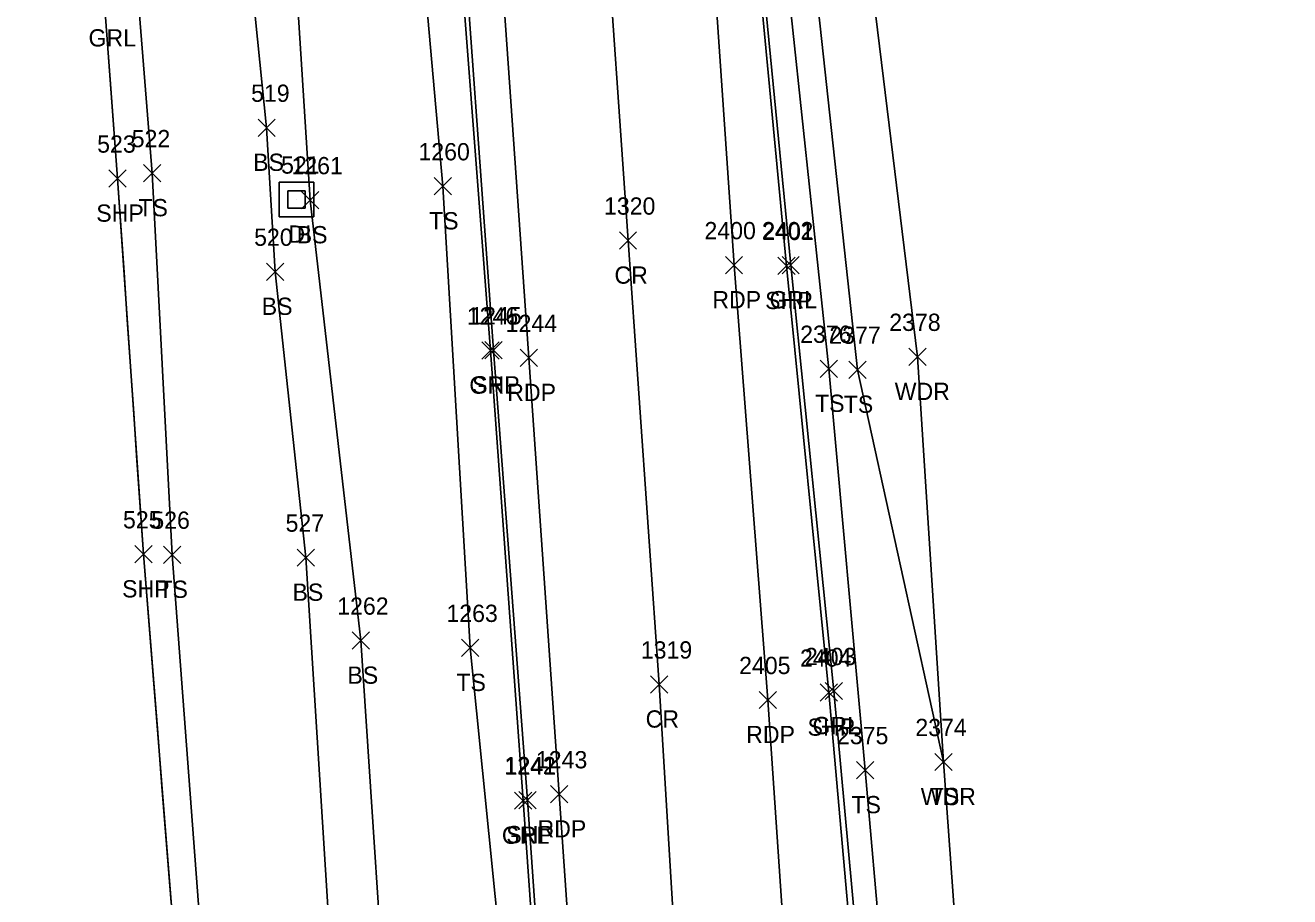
# Model space of a CAD drawing. Extents: x 1650221 to 1650634, y 244606 to 249996.
# Drawn here: x 1650231.8 to 1650378.2, y 247044.4 to 247145.3 of the extents above; entities that cross this region are included whole.
import ezdxf

# ---------------------------------------------------------------- set-up
doc = ezdxf.new("R2010")
doc.units = 0
for name, color, linetype in [('D_A', 7, 'Continuous'), ('D_I', 7, 'Continuous'), ('DS', 7, 'Continuous'), ('L_A', 7, 'Continuous'), ('L_I', 7, 'Continuous'), ('L_TIC', 7, 'Continuous'), ('LAWA', 7, 'Continuous'), ('LELB', 7, 'Continuous'), ('LSOGP', 7, 'Continuous'), ('P_A', 7, 'Continuous'), ('P_I', 7, 'Continuous'), ('P_TIC', 7, 'Continuous'), ('PET', 7, 'Continuous'), ('PRC', 7, 'Continuous'), ('PSP', 7, 'Continuous'), ('R_A', 7, 'Continuous'), ('R_I', 7, 'Continuous'), ('R_TIC', 7, 'Continuous'), ('RGR', 7, 'Continuous')]:
    doc.layers.add(name, color=color, linetype=linetype)

msp = doc.modelspace()

# ---------------------------------------------------------------- linework, layer by layer
at = {"layer": 'DS'}
for p, q in [((1650261.23, 247127.11), (1650265.23, 247127.11)), ((1650261.23, 247123.11), (1650261.23, 247127.11)), ((1650265.23, 247127.11), (1650265.23, 247123.11)), ((1650262.23, 247124.11), (1650262.23, 247126.11)), ((1650262.23, 247126.11), (1650264.23, 247126.11)), ((1650263.24, 247125.11), (1650263.24, 247125.11)), ((1650263.24, 247125.11), (1650263.24, 247125.11)), ((1650264.23, 247126.11), (1650264.23, 247124.11)), ((1650264.23, 247124.11), (1650262.23, 247124.11)), ((1650265.23, 247123.11), (1650261.23, 247123.11))]:
    msp.add_line(p, q, dxfattribs=at)
at = {"layer": 'L_TIC'}
for points in [[(1650258.77, 247132.43), (1650260.77, 247134.43)], [(1650260.77, 247132.43), (1650258.77, 247134.43)], [(1650245.51, 247127.17), (1650247.51, 247129.17)], [(1650247.51, 247127.17), (1650245.51, 247129.17)], [(1650279.16, 247125.65), (1650281.16, 247127.65)], [(1650281.16, 247125.65), (1650279.16, 247127.65)], [(1650263.81, 247124.04), (1650265.81, 247126.04)], [(1650265.81, 247124.04), (1650263.81, 247126.04)], [(1650259.76, 247115.75), (1650261.76, 247117.75)], [(1650261.76, 247115.75), (1650259.76, 247117.75)], [(1650334.1, 247105.89), (1650336.1, 247107.89)], [(1650336.1, 247105.89), (1650334.1, 247107.89)], [(1650323.85, 247104.51), (1650325.85, 247106.51)], [(1650325.85, 247104.51), (1650323.85, 247106.51)], [(1650327.16, 247104.4), (1650329.16, 247106.4)], [(1650329.16, 247104.4), (1650327.16, 247106.4)], [(1650247.83, 247082.97), (1650249.83, 247084.97)], [(1650249.83, 247082.97), (1650247.83, 247084.97)], [(1650263.32, 247082.63), (1650265.32, 247084.63)], [(1650265.32, 247082.63), (1650263.32, 247084.63)], [(1650269.68, 247073.02), (1650271.68, 247075.02)], [(1650271.68, 247073.02), (1650269.68, 247075.02)], [(1650282.32, 247072.18), (1650284.32, 247074.18)], [(1650284.32, 247072.18), (1650282.32, 247074.18)], [(1650337.12, 247058.96), (1650339.12, 247060.96)], [(1650339.12, 247058.96), (1650337.12, 247060.96)], [(1650337.12, 247058.96), (1650339.12, 247060.96)], [(1650339.12, 247058.96), (1650337.12, 247060.96)], [(1650328.05, 247058.02), (1650330.05, 247060.02)], [(1650330.05, 247058.02), (1650328.05, 247060.02)]]:
    msp.add_lwpolyline(points, dxfattribs=at)
at = {"layer": 'LAWA'}
msp.add_lwpolyline([(1650378.2, 246794.91), (1650374.9, 246794.97), (1650368.73, 246802.01), (1650359.68, 246824.66), (1650349.32, 246871.74), (1650348.02, 246917.21), (1650345.5, 246965.53), (1650341.28, 247016.15), (1650338.12, 247059.96), (1650335.1, 247106.89), (1650329.41, 247153.66), (1650323.25, 247198.71), (1650318.64, 247242.09)], dxfattribs=at)
at = {"layer": 'LELB'}
for points in [[(1650338.12, 247059.96), (1650328.16, 247105.4), (1650322.86, 247154.1), (1650318.55, 247197.99), (1650312.67, 247244.86), (1650310.27, 247244.37)], [(1650352.21, 246793.58), (1650347.7, 246827.18), (1650344.12, 246870.96), (1650340.96, 246916.6), (1650336.85, 246965.3), (1650332.82, 247015.91), (1650329.05, 247059.02), (1650324.85, 247105.51), (1650319.65, 247154.56), (1650316.08, 247197.42), (1650310.27, 247244.37)], [(1650242.27, 247235.36), (1650241.91, 247206.66), (1650243.27, 247168.76), (1650246.51, 247128.17), (1650248.83, 247083.97), (1650252.85, 247030.65), (1650256.86, 246977.49), (1650260.95, 246918.52), (1650265.57, 246863.83), (1650269.89, 246812.16), (1650273.23, 246757.17), (1650276.03, 246723.56), (1650279.21, 246672.89), (1650281.34, 246632.54), (1650285.04, 246583.81), (1650287.41, 246538.25), (1650291.5, 246485.31), (1650295.53, 246435.79), (1650299.48, 246380.33), (1650302.27, 246339.43), (1650306.13, 246294.16), (1650309.79, 246242.03)], [(1650273.32, 247234.99), (1650275.56, 247178.37), (1650280.16, 247126.65), (1650283.32, 247073.18), (1650288.39, 247022.86), (1650291, 246971.3), (1650295.86, 246921.31), (1650299.12, 246867.86), (1650302.48, 246825.54), (1650302.49, 246790.4)], [(1650254.94, 247226.35), (1650251.19, 247207.91), (1650256.12, 247169.21), (1650259.77, 247133.43), (1650260.76, 247116.75), (1650264.32, 247083.63), (1650267.53, 247032.12), (1650271.47, 246976.78), (1650276.33, 246918.79), (1650279.06, 246862.8), (1650283.73, 246813.9), (1650289.01, 246756.82), (1650289.41, 246725.67), (1650289.28, 246672.86), (1650289.57, 246632.6), (1650292.55, 246585.88), (1650294.65, 246538.84), (1650297.54, 246482.61), (1650299.6, 246436.73), (1650304.05, 246378.94), (1650306.26, 246339.81), (1650313.05, 246293.73), (1650316.43, 246243)], [(1650258.46, 247225.14), (1650261.39, 247178.96), (1650264.81, 247125.04), (1650270.68, 247074.02), (1650274.2, 247020.9), (1650277.12, 246971.1), (1650282.14, 246919.24), (1650285.26, 246868.32), (1650288.53, 246824.34), (1650289.93, 246790.87)]]:
    msp.add_lwpolyline(points, dxfattribs=at)
at = {"layer": 'LSOGP'}
for points in [[(1650341.28, 247016.15), (1650338.12, 247059.96), (1650335.1, 247106.89), (1650329.41, 247153.66)], [(1650240.96, 247148.37), (1650241.35, 247143.16), (1650241.73, 247137.96), (1650242.12, 247132.75), (1650242.51, 247127.54), (1650242.89, 247122.1), (1650243.26, 247116.66), (1650243.63, 247111.22), (1650244.01, 247105.78), (1650244.38, 247100.34), (1650244.75, 247094.9), (1650245.13, 247089.46), (1650245.5, 247084.02), (1650246.04, 247077.3), (1650246.58, 247070.57), (1650247.12, 247063.85), (1650247.65, 247057.12), (1650248.19, 247050.39), (1650248.73, 247043.67)]]:
    msp.add_lwpolyline(points, dxfattribs=at)
at = {"layer": 'P_TIC'}
for points in [[(1650241.51, 247126.54), (1650243.51, 247128.54)], [(1650243.51, 247126.54), (1650241.51, 247128.54)], [(1650300.6, 247119.36), (1650302.6, 247121.36)], [(1650302.6, 247119.36), (1650300.6, 247121.36)], [(1650312.87, 247116.51), (1650314.87, 247118.51)], [(1650314.87, 247116.51), (1650312.87, 247118.51)], [(1650318.94, 247116.42), (1650320.94, 247118.42)], [(1650320.94, 247116.42), (1650318.94, 247118.42)], [(1650285.03, 247106.65), (1650287.03, 247108.65)], [(1650287.03, 247106.65), (1650285.03, 247108.65)], [(1650289.13, 247105.77), (1650291.13, 247107.77)], [(1650291.13, 247105.77), (1650289.13, 247107.77)], [(1650244.5, 247083.02), (1650246.5, 247085.02)], [(1650246.5, 247083.02), (1650244.5, 247085.02)], [(1650304.21, 247067.94), (1650306.21, 247069.94)], [(1650306.21, 247067.94), (1650304.21, 247069.94)], [(1650316.79, 247066.14), (1650318.79, 247068.14)], [(1650318.79, 247066.14), (1650316.79, 247068.14)], [(1650323.85, 247067), (1650325.85, 247069)], [(1650325.85, 247067), (1650323.85, 247069)], [(1650288.97, 247054.55), (1650290.97, 247056.55)], [(1650290.97, 247054.55), (1650288.97, 247056.55)], [(1650292.63, 247055.22), (1650294.63, 247057.22)], [(1650294.63, 247055.22), (1650292.63, 247057.22)]]:
    msp.add_lwpolyline(points, dxfattribs=at)
at = {"layer": 'PET'}
for points in [[(1650303.59, 247255.04), (1650306.81, 247216.14), (1650310.51, 247167.04), (1650313.87, 247117.51), (1650317.79, 247067.14), (1650321.46, 247013.25), (1650325.74, 246955.86), (1650329.2, 246907.19), (1650332.99, 246853.31), (1650336.64, 246798.8), (1650340.79, 246743.67), (1650343.55, 246701.32), (1650346.09, 246667.41)], [(1650353.63, 246221.52), (1650350.67, 246260.72), (1650347.78, 246301.59), (1650344.6, 246348.96), (1650342.99, 246369.43), (1650339.44, 246417.63), (1650336.53, 246459.1), (1650332.81, 246507), (1650329.1, 246556.8), (1650325.84, 246602.52), (1650321.75, 246661.01), (1650317.87, 246717.27), (1650314.55, 246761.47), (1650311.27, 246802.48), (1650308.51, 246843.59), (1650304.95, 246897.23), (1650300.96, 246950.35), (1650297.4, 247001.83), (1650293.63, 247056.22), (1650290.13, 247106.77), (1650285.97, 247166.23), (1650282.75, 247212.34), (1650279.98, 247248.95)]]:
    msp.add_lwpolyline(points, dxfattribs=at)
at = {"layer": 'PRC'}
msp.add_lwpolyline([(1650365.1, 246222.23), (1650362.04, 246265.67), (1650358.21, 246317.53), (1650354.88, 246368.98), (1650350.4, 246428.86), (1650346.57, 246483.13), (1650341.97, 246537.02), (1650338.57, 246591.04), (1650334.55, 246647.32), (1650330.72, 246698.07), (1650326.82, 246753.45), (1650322.93, 246808.73), (1650318.78, 246866.3), (1650315.63, 246915.25), (1650311.69, 246971.18), (1650308.09, 247021.19), (1650305.21, 247068.94), (1650301.6, 247120.36), (1650298.8, 247160.8), (1650294.82, 247207.2), (1650291.45, 247257.79)], dxfattribs=at)
at = {"layer": 'PSP'}
for points in [[(1650231.83, 247264.44), (1650236.38, 247206.75), (1650239.4, 247169.19), (1650242.51, 247127.54), (1650245.5, 247084.02), (1650249.81, 247030.22), (1650253.62, 246978.01), (1650257.98, 246918.58), (1650261.69, 246863.47), (1650265.43, 246811.71), (1650269.36, 246757.46), (1650271.77, 246723.3), (1650275.43, 246673.04), (1650278.75, 246632.2), (1650282.06, 246584.21), (1650285.45, 246538.51), (1650289.06, 246485.48), (1650292.63, 246435.74), (1650296.7, 246380.37), (1650299.48, 246339.42), (1650302.95, 246294.11), (1650306.82, 246242.11)], [(1650349.68, 246222.04), (1650346.67, 246260.34), (1650343.46, 246301.15), (1650340.56, 246349.22), (1650338.99, 246369.3), (1650335.68, 246417.66), (1650332.87, 246458.75), (1650329.36, 246506.58), (1650325.51, 246556.6), (1650322.14, 246602.26), (1650317.67, 246660.67), (1650313.65, 246716.62), (1650310.76, 246760.87), (1650307.66, 246803.03), (1650304.71, 246843.75), (1650300.95, 246897.67), (1650297.16, 246949.75), (1650293.72, 247001.93), (1650289.97, 247055.55), (1650286.03, 247107.65), (1650281.83, 247165.68), (1650278.51, 247212.85), (1650276.66, 247249.86)], [(1650307.74, 247242.22), (1650310.23, 247216.37), (1650315.19, 247167.56), (1650319.94, 247117.42), (1650324.85, 247068), (1650329.68, 247013.47), (1650333.89, 246957.27), (1650337.47, 246907.25), (1650341.57, 246853.3), (1650345.82, 246798.32), (1650349.51, 246744.26), (1650352.38, 246701.38), (1650355.13, 246668.21)]]:
    msp.add_lwpolyline(points, dxfattribs=at)
at = {"layer": 'R_TIC'}
for points in [[(1650319.43, 247116.51), (1650321.43, 247118.51)], [(1650321.43, 247116.51), (1650319.43, 247118.51)], [(1650284.68, 247106.62), (1650286.68, 247108.62)], [(1650286.68, 247106.62), (1650284.68, 247108.62)], [(1650324.42, 247067.18), (1650326.42, 247069.18)], [(1650326.42, 247067.18), (1650324.42, 247069.18)], [(1650288.46, 247054.48), (1650290.46, 247056.48)], [(1650290.46, 247054.48), (1650288.46, 247056.48)]]:
    msp.add_lwpolyline(points, dxfattribs=at)
at = {"layer": 'RGR'}
for points in [[(1650306.3, 246761.34), (1650307.52, 246782.05), (1650307.39, 246800.41), (1650304.06, 246843.7), (1650300.5, 246897.69), (1650296.68, 246949.72), (1650293.23, 247001.96), (1650289.46, 247055.48), (1650285.68, 247107.62), (1650281.2, 247166), (1650278.21, 247212.92), (1650276.32, 247247.97)], [(1650308.18, 247241.07), (1650310.55, 247216.53), (1650315.55, 247167.77), (1650320.43, 247117.51), (1650325.42, 247068.18), (1650330.46, 247013.43), (1650334.74, 246957.48), (1650338.49, 246907.23), (1650342.31, 246853.82), (1650346.19, 246798.3), (1650349.87, 246744.52), (1650353.37, 246701.53), (1650355.68, 246682.24), (1650357.83, 246668.94)]]:
    msp.add_lwpolyline(points, dxfattribs=at)

# ---------------------------------------------------------------- texts
at = {"layer": 'D_A'}
msp.add_text('DI', height=2, dxfattribs=at).set_placement((1650262.29, 247120.11))
at = {"layer": 'D_I'}
msp.add_text('521', height=2, dxfattribs=at).set_placement((1650261.44, 247128.11))
at = {"layer": 'L_A'}
for s, p in [('BS', (1650258.21, 247128.43)), ('TS', (1650244.92, 247123.17)), ('TS', (1650278.57, 247121.65)), ('BS', (1650263.25, 247120.04)), ('BS', (1650259.2, 247111.75)), ('WDR', (1650332.47, 247101.89)), ('TS', (1650323.25, 247100.51)), ('TS', (1650326.57, 247100.4)), ('TS', (1650247.24, 247078.97)), ('BS', (1650262.76, 247078.63)), ('BS', (1650269.12, 247069.02)), ('TS', (1650281.73, 247068.18)), ('WDR', (1650335.48, 247054.96)), ('TS', (1650336.53, 247054.96)), ('TS', (1650327.46, 247054.02))]:
    msp.add_text(s, height=2, dxfattribs=at).set_placement(p)
at = {"layer": 'L_I'}
for s, p in [('519', (1650257.97, 247136.43)), ('522', (1650244.15, 247131.17)), ('1260', (1650277.34, 247129.65)), ('1261', (1650262.64, 247128.04)), ('520', (1650258.32, 247119.75)), ('2378', (1650331.84, 247109.89)), ('2376', (1650321.53, 247108.51)), ('2377', (1650324.9, 247108.4)), ('526', (1650246.42, 247086.97)), ('527', (1650261.96, 247086.63)), ('1262', (1650267.94, 247077.02)), ('1263', (1650280.58, 247076.18)), ('2375', (1650325.79, 247062.02)), ('2374', (1650334.86, 247062.96)), ('2374', (1650334.86, 247062.96))]:
    msp.add_text(s, height=2, dxfattribs=at).set_placement(p)
at = {"layer": 'P_A'}
for s, p in [('SHP', (1650240.05, 247122.54)), ('CR', (1650300.03, 247115.36)), ('RDP', (1650311.36, 247112.51)), ('SHP', (1650317.47, 247112.42)), ('SHP', (1650283.56, 247102.65)), ('RDP', (1650287.62, 247101.77)), ('SHP', (1650243.04, 247079.02)), ('CR', (1650303.64, 247063.94)), ('RDP', (1650315.28, 247062.14)), ('SHP', (1650322.38, 247063)), ('SHP', (1650287.51, 247050.55)), ('RDP', (1650291.12, 247051.22))]:
    msp.add_text(s, height=2, dxfattribs=at).set_placement(p)
at = {"layer": 'P_I'}
for s, p in [('523', (1650240.15, 247130.54)), ('1320', (1650298.82, 247123.36)), ('2400', (1650310.45, 247120.51)), ('2401', (1650317.16, 247120.42)), ('1245', (1650283.34, 247110.65)), ('1244', (1650287.44, 247109.77)), ('525', (1650243.14, 247087.02)), ('1319', (1650303.08, 247071.94)), ('2404', (1650321.51, 247071)), ('2405', (1650314.46, 247070.14)), ('1243', (1650290.94, 247059.22)), ('1242', (1650287.28, 247058.55))]:
    msp.add_text(s, height=2, dxfattribs=at).set_placement(p)
at = {"layer": 'R_A'}
for p in [(1650239.15, 247142.84), (1650317.98, 247112.51), (1650283.23, 247102.62), (1650322.96, 247063.18), (1650287, 247050.48)]:
    msp.add_text('GRL', height=2, dxfattribs=at).set_placement(p)
at = {"layer": 'R_I'}
for s, p in [('2402', (1650317.1, 247120.51)), ('1246', (1650282.94, 247110.62)), ('2403', (1650322.08, 247071.18)), ('1241', (1650287.33, 247058.48))]:
    msp.add_text(s, height=2, dxfattribs=at).set_placement(p)

doc.saveas('drawing.dxf')
